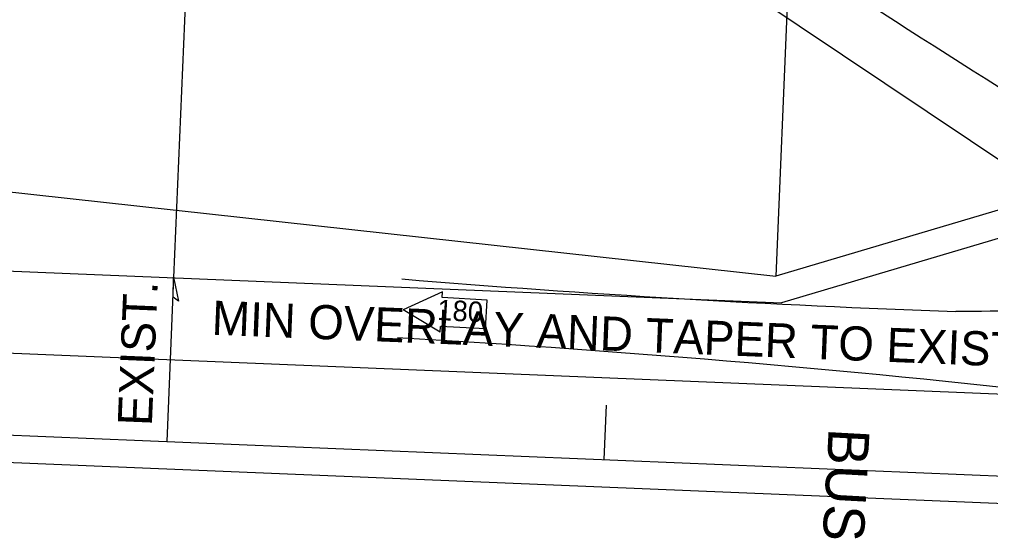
# Model space of a CAD drawing. Extents: x 2389694 to 2405615, y 547005 to 573532.
# Drawn here: x 2399801.2 to 2399943.4, y 552428.7 to 552504.5 of the extents above; entities that cross this region are included whole.
import ezdxf

# ---------------------------------------------------------------- set-up
doc = ezdxf.new("R2010")
doc.units = 0
for name, color, linetype in [('Prop Dimension', 7, 'Continuous'), ('Prop Dimension Text', 7, 'Continuous'), ('Prop EOT', 7, 'Continuous'), ('Prop Horizontal Alignment', 7, 'Continuous'), ('Prop Horizontal Alignment Tick Large', 7, 'Continuous'), ('Prop Lane Lines', 7, 'Continuous'), ('Prop Super Arrow 1 Lane CELL', 7, 'Continuous'), ('Prop Superelevation Label', 7, 'Continuous'), ('Scratch_Level_0', 7, 'Continuous')]:
    doc.layers.add(name, color=color, linetype=linetype)

msp = doc.modelspace()

# ---------------------------------------------------------------- linework, layer by layer
at = {"layer": 'Prop Dimension'}
for p, q in [((2399829.18, 552594.74), (2399823.79, 552466.68)), ((2399916.82, 552584.38), (2399911.95, 552466.87))]:
    msp.add_line(p, q, dxfattribs=at)
at = {"layer": 'Prop EOT'}
for p, q in [((2399978.89, 552486.77), (2399911.95, 552466.87)), ((2399980.03, 552482.93), (2399912.78, 552462.94)), ((2399793.65, 552479.89), (2399911.95, 552466.87)), ((2399793.15, 552467.9), (2399912.78, 552462.94)), ((2399791.99, 552439.92), (2399950.43, 552433.36))]:
    msp.add_line(p, q, dxfattribs=at)
at = {"layer": 'Prop Horizontal Alignment'}
msp.add_line((2399792.16, 552443.92), (2400272.38, 552424.03), dxfattribs=at)
at = {"layer": 'Prop Horizontal Alignment Tick Large'}
msp.add_line((2399886.81, 552440), (2399887.14, 552447.99), dxfattribs=at)
at = {"layer": 'Prop Lane Lines'}
msp.add_line((2399792.66, 552455.91), (2400028.63, 552446.13), dxfattribs=at)
at = {"layer": 'Prop Super Arrow 1 Lane CELL'}
msp.add_line((2399823.78, 552466.72), (2399822.78, 552442.65), dxfattribs=at)
msp.add_lwpolyline([(2399823.78, 552466.72), (2399824.53, 552463.2), (2399823.73, 552463.77)], close=True, dxfattribs=at)
at = {"layer": 'Scratch_Level_0'}
for p, q in [((2399878.26, 552528.4), (2399967.52, 552468.57)), ((2399863.15, 552464.58), (2399857.37, 552461.93)), ((2399863.1, 552463.72), (2399863.15, 552464.58)), ((2399869.68, 552463.37), (2399863.1, 552463.72)), ((2399869.45, 552459.17), (2399869.68, 552463.37)), ((2399862.83, 552458.67), (2399857.37, 552461.93)), ((2399862.83, 552458.67), (2399862.87, 552459.52)), ((2399869.45, 552459.17), (2399862.87, 552459.52))]:
    msp.add_line(p, q, dxfattribs=at)
for centre, radius, start, end in [((2401097.8, 554318.45), 2157.89, 235.725, 239.54881), ((2399999.22, 554191.82), 1731.2, 265.29414, 267.9836), ((2399964.14, 548964.01), 3497.77, 89.76787, 90.42315), ((2399749.32, 550609.2), 1851.76, 83.49185, 86.68011)]:
    msp.add_arc(centre, radius, start, end, dxfattribs=at)

# ---------------------------------------------------------------- texts
at = {"layer": 'Prop Dimension Text'}
msp.add_text('MIN OVERLAY AND TAPER TO EXISTING', height=5, rotation=357.7008, dxfattribs=at).set_placement((2399829.31, 552458.3))
at = {"layer": 'Prop Superelevation Label'}
msp.add_text('EXIST.', height=5, rotation=87.6277, dxfattribs=at).set_placement((2399820.6, 552444.88))
at = {"layer": 'Scratch_Level_0'}
for s, height, rotation, p in [('180', 3, 356.9027, (2399862.32, 552460.46)), ('BUS DESIGN VEHICLE ', 6, 266.9027, (2399919.69, 552444.69))]:
    msp.add_text(s, height=height, rotation=rotation, dxfattribs=at).set_placement(p)

doc.saveas('drawing.dxf')
